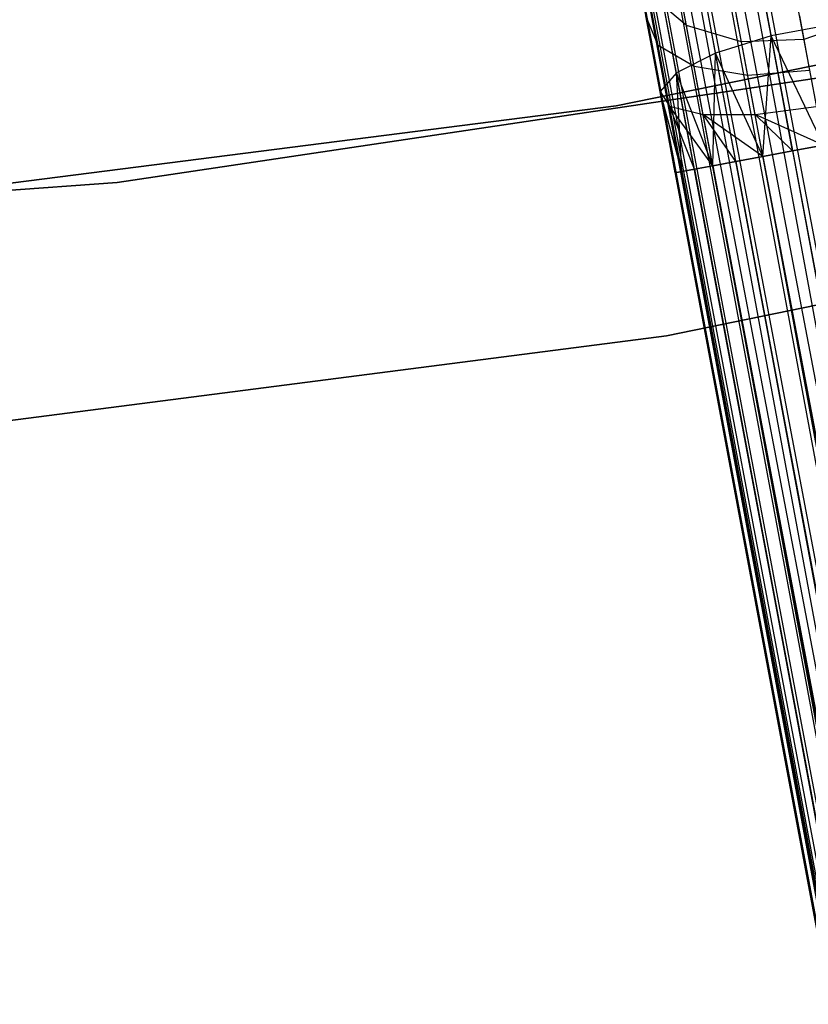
# Model space of a CAD drawing. Extents: x -189 to 189, y -189 to 189.
# Tile 347 of 591: x 6.21 to 11.4, y -67.05 to -60.55. Entities that reach past the tile are written whole.
import ezdxf

# ---------------------------------------------------------------- set-up
doc = ezdxf.new("R2010")
doc.units = 0
doc.header["$LTSCALE"] = 25.4
doc.layers.get('0').update_dxf_attribs({"linetype": 'CONTINUOUS'})

# ---------------------------------------------------------------- blocks, each defined once
blk = doc.blocks.new('CAMELEON-KENAI-C-12244_STL')
at = {"color": 0}
for p, q in [((7.9761, -42.5078, -8.5), (30.9892, -165.617, -8.5)), ((7.9761, -42.5078, -8.5), (30.9892, -165.617, -8.5)), ((7.9761, -42.5078, -10.5), (30.9892, -165.617, -10.5)), ((7.9761, -42.5078, -10.5), (30.9892, -165.617, -10.5)), ((30.5894, -165.6917, -10.4135), (7.5763, -42.5825, -10.4135)), ((7.5763, -42.5825, -10.4135), (30.9892, -165.617, -10.5)), ((30.5894, -165.6917, -10.4135), (7.5763, -42.5825, -10.4135)), ((7.5763, -42.5825, -8.5864), (30.4114, -165.725, -8.691)), ((7.5763, -42.5825, -8.5864), (30.4114, -165.725, -8.691)), ((7.5763, -42.5825, -10.4135), (30.9892, -165.617, -10.5)), ((7.7717, -42.546, -8.5219), (30.7848, -165.6552, -8.5219)), ((7.7717, -42.546, -8.5219), (30.7848, -165.6552, -8.5219)), ((7.7717, -42.546, -8.5219), (30.4114, -165.725, -8.691)), ((7.7717, -42.546, -8.5219), (30.4114, -165.725, -8.691)), ((7.7717, -42.546, -10.4781), (30.9892, -165.617, -10.5)), ((7.7717, -42.546, -10.4781), (30.9892, -165.617, -10.5)), ((30.5894, -165.6917, -10.4135), (7.2456, -42.6444, -10.1691)), ((30.5894, -165.6917, -10.4135), (7.2456, -42.6444, -10.1691)), ((30.2587, -165.7535, -10.1691), (7.2456, -42.6444, -10.1691)), ((30.2587, -165.7535, -10.1691), (7.2456, -42.6444, -10.1691)), ((7.2456, -42.6444, -8.8309), (30.1379, -165.7761, -9)), ((7.2456, -42.6444, -8.8309), (30.1379, -165.7761, -9)), ((30.5894, -165.6917, -10.4135), (7.3983, -42.6158, -10.309)), ((30.5894, -165.6917, -10.4135), (7.3983, -42.6158, -10.309)), ((30.4114, -165.725, -8.691), (7.3983, -42.6158, -8.691)), ((7.3983, -42.6158, -8.691), (30.1379, -165.7761, -9)), ((7.3983, -42.6158, -8.691), (30.1379, -165.7761, -9)), ((30.4114, -165.725, -8.691), (7.3983, -42.6158, -8.691)), ((30.0543, -165.7917, -9.809), (6.9985, -42.6906, -9.6045)), ((30.0543, -165.7917, -9.809), (6.9985, -42.6906, -9.3955)), ((30.0543, -165.7917, -9.809), (6.9985, -42.6906, -9.6045)), ((30.0543, -165.7917, -9.809), (6.9985, -42.6906, -9.3955)), ((30.0116, -165.7997, -9.3955), (6.9985, -42.6906, -9.3955)), ((30.0116, -165.7997, -9.3955), (6.9985, -42.6906, -9.3955)), ((30.2587, -165.7535, -10.1691), (7.0412, -42.6826, -9.809)), ((30.2587, -165.7535, -10.1691), (7.0412, -42.6826, -9.809)), ((30.0543, -165.7917, -9.809), (7.0412, -42.6826, -9.809)), ((30.0543, -165.7917, -9.809), (7.0412, -42.6826, -9.809)), ((30.0116, -165.7997, -9.3955), (7.0412, -42.6826, -9.191)), ((30.0116, -165.7997, -9.3955), (7.0412, -42.6826, -9.191)), ((30.1379, -165.7761, -9), (7.0412, -42.6826, -9.191)), ((30.1379, -165.7761, -9), (7.0412, -42.6826, -9.191)), ((30.2587, -165.7535, -10.1691), (7.1248, -42.6669, -10)), ((30.2587, -165.7535, -10.1691), (7.1248, -42.6669, -10)), ((30.1379, -165.7761, -9), (7.1248, -42.6669, -9)), ((30.1379, -165.7761, -9), (7.1248, -42.6669, -9)), ((11.1581, -60.6614, -158.6233), (11.0261, -59.9554, -158.9209)), ((11.1581, -60.6614, -158.6233), (11.0261, -59.9554, -158.9209)), ((10.7927, -60.7743, -158.7867), (10.6682, -60.1083, -159.0673)), ((10.7927, -60.7743, -158.7867), (10.6682, -60.1083, -159.0673)), ((14.6771, -60.1961, -167), (10.1381, -61.1235, -167)), ((10.1381, -61.1235, -168), (14.6771, -60.1961, -168)), ((14.6771, -60.1961, -167), (10.1381, -61.1235, -167)), ((10.1381, -61.1235, -168), (14.6771, -60.1961, -168)), ((10.5339, -60.904, -159.0852), (10.4231, -60.3113, -159.3349)), ((10.5339, -60.904, -159.0852), (10.4231, -60.3113, -159.3349)), ((10.6007, -60.5924, -160.5589), (10.3495, -60.3803, -160.3043)), ((10.4139, -60.7246, -160.0356), (10.3495, -60.3803, -160.3043)), ((10.6007, -60.5924, -160.5589), (10.3495, -60.3803, -160.3043)), ((10.4139, -60.7246, -160.0356), (10.3495, -60.3803, -160.3043)), ((10.6007, -60.5924, -160.5589), (10.5618, -60.3845, -160.8346)), ((10.6007, -60.5924, -160.5589), (10.5618, -60.3845, -160.8346)), ((10.4139, -60.7246, -160.0356), (10.3331, -60.5293, -159.6774)), ((10.4264, -61.0282, -159.4672), (10.3331, -60.5293, -159.6774)), ((10.4139, -60.7246, -160.0356), (10.3331, -60.5293, -159.6774)), ((10.4264, -61.0282, -159.4672), (10.3331, -60.5293, -159.6774)), ((10.9631, -60.7005, -160.7318), (10.9314, -60.5308, -160.9568)), ((10.9631, -60.7005, -160.7318), (10.9314, -60.5308, -160.9568)), ((11.345, -60.5296, -161), (11.3742, -60.6858, -160.7929)), ((11.345, -60.5296, -161), (11.3742, -60.6858, -160.7929)), ((11.7627, -60.551, -160.7318), (11.3742, -60.6858, -160.7929)), ((11.7627, -60.551, -160.7318), (11.3742, -60.6858, -160.7929)), ((10.9631, -60.7005, -160.7318), (10.6007, -60.5924, -160.5589)), ((10.6513, -60.8633, -160.3474), (10.6007, -60.5924, -160.5589)), ((10.9631, -60.7005, -160.7318), (10.6007, -60.5924, -160.5589)), ((10.6513, -60.8633, -160.3474), (10.6007, -60.5924, -160.5589)), ((11.5668, -60.585, -158.6233), (11.1581, -60.6614, -158.6233)), ((11.5668, -60.585, -158.6233), (11.1581, -60.6614, -158.6233)), ((11.1581, -60.6614, -158.6233), (10.7927, -60.7743, -158.7867)), ((11.1581, -60.6614, -158.6233), (10.7927, -60.7743, -158.7867)), ((11.3742, -60.6858, -160.7929), (10.9631, -60.7005, -160.7318)), ((11.3742, -60.6858, -160.7929), (10.9631, -60.7005, -160.7318)), ((11.1043, -61.4556, -158.5865), (11.1581, -60.6614, -158.6233)), ((11.1043, -61.4556, -158.5865), (11.1581, -60.6614, -158.6233)), ((11.2997, -61.4191, -158.5219), (11.1581, -60.6614, -158.6233)), ((11.2997, -61.4191, -158.5219), (11.1581, -60.6614, -158.6233)), ((11.5041, -61.3809, -158.5), (11.1581, -60.6614, -158.6233)), ((11.5041, -61.3809, -158.5), (11.1581, -60.6614, -158.6233)), ((11.3742, -60.6858, -160.7929), (11.4122, -60.8894, -160.634)), ((11.3742, -60.6858, -160.7929), (11.4122, -60.8894, -160.634)), ((10.6513, -60.8633, -160.3474), (10.4139, -60.7246, -160.0356)), ((10.4888, -61.1254, -159.8666), (10.4139, -60.7246, -160.0356)), ((10.6513, -60.8633, -160.3474), (10.4139, -60.7246, -160.0356)), ((10.4888, -61.1254, -159.8666), (10.4139, -60.7246, -160.0356)), ((11.0045, -60.9217, -160.5591), (10.9631, -60.7005, -160.7318)), ((11.0045, -60.9217, -160.5591), (10.9631, -60.7005, -160.7318)), ((10.7927, -60.7743, -158.7867), (10.5339, -60.904, -159.0852)), ((10.7927, -60.7743, -158.7867), (10.5339, -60.904, -159.0852)), ((10.7736, -61.5174, -158.8309), (10.7927, -60.7743, -158.7867)), ((10.7736, -61.5174, -158.8309), (10.7927, -60.7743, -158.7867)), ((10.9263, -61.4889, -158.691), (10.7927, -60.7743, -158.7867)), ((10.9263, -61.4889, -158.691), (10.7927, -60.7743, -158.7867)), ((11.1043, -61.4556, -158.5865), (10.7927, -60.7743, -158.7867)), ((11.1043, -61.4556, -158.5865), (10.7927, -60.7743, -158.7867)), ((11.0045, -60.9217, -160.5591), (10.6513, -60.8633, -160.3474)), ((10.7103, -61.1789, -160.2145), (10.6513, -60.8633, -160.3474)), ((11.0045, -60.9217, -160.5591), (10.6513, -60.8633, -160.3474)), ((10.7103, -61.1789, -160.2145), (10.6513, -60.8633, -160.3474)), ((11.4122, -60.8894, -160.634), (11.0045, -60.9217, -160.5591)), ((11.4122, -60.8894, -160.634), (11.0045, -60.9217, -160.5591)), ((11.4881, -60.9354, -160.5), (6.8472, -61.6286, -160.5)), ((6.8472, -61.6286, -170), (11.4881, -60.9354, -170)), ((6.8472, -61.6286, -170), (11.4881, -60.9354, -170)), ((11.4881, -60.9354, -160.5), (6.8472, -61.6286, -160.5)), ((10.5339, -60.904, -159.0852), (10.4264, -61.0282, -159.4672)), ((10.5339, -60.904, -159.0852), (10.4264, -61.0282, -159.4672)), ((10.5692, -61.5556, -159.191), (10.5339, -60.904, -159.0852)), ((10.6528, -61.54, -159), (10.5339, -60.904, -159.0852)), ((10.5692, -61.5556, -159.191), (10.5339, -60.904, -159.0852)), ((10.6528, -61.54, -159), (10.5339, -60.904, -159.0852)), ((10.7736, -61.5174, -158.8309), (10.5339, -60.904, -159.0852)), ((10.7736, -61.5174, -158.8309), (10.5339, -60.904, -159.0852)), ((11.0526, -61.1792, -160.4506), (11.0045, -60.9217, -160.5591)), ((11.0526, -61.1792, -160.4506), (11.0045, -60.9217, -160.5591)), ((10.5265, -61.5636, -159.3955), (10.4264, -61.0282, -159.4672)), ((10.5265, -61.5636, -159.6045), (10.4264, -61.0282, -159.4672)), ((10.5692, -61.5556, -159.809), (10.4264, -61.0282, -159.4672)), ((10.4264, -61.0282, -159.4672), (10.4888, -61.1254, -159.8666)), ((10.5692, -61.5556, -159.809), (10.4264, -61.0282, -159.4672)), ((10.5265, -61.5636, -159.6045), (10.4264, -61.0282, -159.4672)), ((10.5265, -61.5636, -159.3955), (10.4264, -61.0282, -159.4672)), ((10.5692, -61.5556, -159.191), (10.4264, -61.0282, -159.4672)), ((10.5692, -61.5556, -159.191), (10.4264, -61.0282, -159.4672)), ((10.4264, -61.0282, -159.4672), (10.4888, -61.1254, -159.8666)), ((10.1381, -61.1235, -167), (5.5425, -61.7091, -167)), ((5.5425, -61.7091, -168), (10.1381, -61.1235, -168)), ((10.1381, -61.1235, -167), (5.5425, -61.7091, -167)), ((5.5425, -61.7091, -168), (10.1381, -61.1235, -168)), ((10.1381, -61.1235, -167), (10.1381, -61.1235, -168)), ((10.1381, -61.1235, -167), (10.1381, -61.1235, -168)), ((10.7736, -61.5174, -160.1691), (10.4888, -61.1254, -159.8666)), ((10.4888, -61.1254, -159.8666), (10.7103, -61.1789, -160.2145)), ((10.6528, -61.54, -160), (10.4888, -61.1254, -159.8666)), ((10.7736, -61.5174, -160.1691), (10.4888, -61.1254, -159.8666)), ((10.6528, -61.54, -160), (10.4888, -61.1254, -159.8666)), ((10.5692, -61.5556, -159.809), (10.4888, -61.1254, -159.8666)), ((10.5692, -61.5556, -159.809), (10.4888, -61.1254, -159.8666)), ((10.4888, -61.1254, -159.8666), (10.7103, -61.1789, -160.2145)), ((11.0526, -61.1792, -160.4506), (11.4565, -61.1265, -160.5341)), ((11.0526, -61.1792, -160.4506), (11.4565, -61.1265, -160.5341)), ((11.1043, -61.4556, -160.4135), (10.7103, -61.1789, -160.2145)), ((10.7103, -61.1789, -160.2145), (11.0526, -61.1792, -160.4506)), ((10.9263, -61.4889, -160.309), (10.7103, -61.1789, -160.2145)), ((11.1043, -61.4556, -160.4135), (10.7103, -61.1789, -160.2145)), ((10.9263, -61.4889, -160.309), (10.7103, -61.1789, -160.2145)), ((10.7736, -61.5174, -160.1691), (10.7103, -61.1789, -160.2145)), ((10.7736, -61.5174, -160.1691), (10.7103, -61.1789, -160.2145)), ((10.7103, -61.1789, -160.2145), (11.0526, -61.1792, -160.4506)), ((11.5041, -61.3809, -160.5), (11.0526, -61.1792, -160.4506)), ((11.2997, -61.4191, -160.4781), (11.0526, -61.1792, -160.4506)), ((11.5041, -61.3809, -160.5), (11.0526, -61.1792, -160.4506)), ((11.2997, -61.4191, -160.4781), (11.0526, -61.1792, -160.4506)), ((11.1043, -61.4556, -160.4135), (11.0526, -61.1792, -160.4506)), ((11.1043, -61.4556, -160.4135), (11.0526, -61.1792, -160.4506)), ((11.5041, -61.3809, -158.5), (11.2997, -61.4191, -158.5219)), ((11.2997, -61.4191, -160.4781), (11.5041, -61.3809, -160.5)), ((11.2997, -61.4191, -160.4781), (11.5041, -61.3809, -160.5)), ((11.5041, -61.3809, -158.5), (11.2997, -61.4191, -158.5219)), ((11.1043, -61.4556, -158.5865), (10.9263, -61.4889, -158.691)), ((10.9263, -61.4889, -160.309), (11.1043, -61.4556, -160.4135)), ((10.9263, -61.4889, -160.309), (11.1043, -61.4556, -160.4135)), ((11.1043, -61.4556, -158.5865), (10.9263, -61.4889, -158.691)), ((11.2997, -61.4191, -158.5219), (11.1043, -61.4556, -158.5865)), ((11.1043, -61.4556, -160.4135), (11.2997, -61.4191, -160.4781)), ((11.1043, -61.4556, -160.4135), (11.2997, -61.4191, -160.4781)), ((11.2997, -61.4191, -158.5219), (11.1043, -61.4556, -158.5865)), ((11.1043, -61.4556, -158.5865), (29.176, -158.1307, -158.5865)), ((11.1043, -61.4556, -158.5865), (29.176, -158.1307, -158.5865)), ((11.1043, -61.4556, -158.5865), (28.8453, -158.1926, -158.8309)), ((11.1043, -61.4556, -158.5865), (28.8453, -158.1926, -158.8309)), ((11.1043, -61.4556, -160.4135), (28.998, -158.164, -160.309)), ((11.1043, -61.4556, -160.4135), (28.998, -158.164, -160.309)), ((11.1043, -61.4556, -160.4135), (29.3714, -158.0942, -160.4781)), ((11.1043, -61.4556, -160.4135), (29.3714, -158.0942, -160.4781)), ((11.2997, -61.4191, -158.5219), (29.176, -158.1307, -158.5865)), ((11.2997, -61.4191, -158.5219), (29.176, -158.1307, -158.5865)), ((11.2997, -61.4191, -160.4781), (29.3714, -158.0942, -160.4781)), ((11.2997, -61.4191, -160.4781), (29.3714, -158.0942, -160.4781)), ((10.6528, -61.54, -159), (10.5692, -61.5556, -159.191)), ((10.5692, -61.5556, -159.809), (10.6528, -61.54, -160)), ((10.5692, -61.5556, -159.809), (10.6528, -61.54, -160)), ((10.6528, -61.54, -159), (10.5692, -61.5556, -159.191)), ((10.7736, -61.5174, -158.8309), (10.6528, -61.54, -159)), ((10.6528, -61.54, -160), (10.7736, -61.5174, -160.1691)), ((10.6528, -61.54, -160), (10.7736, -61.5174, -160.1691)), ((10.7736, -61.5174, -158.8309), (10.6528, -61.54, -159)), ((10.6528, -61.54, -159), (28.6409, -158.2308, -159.191)), ((10.6528, -61.54, -159), (28.6409, -158.2308, -159.191)), ((10.6528, -61.54, -160), (28.7245, -158.2151, -160)), ((10.6528, -61.54, -160), (28.7245, -158.2151, -160)), ((10.9263, -61.4889, -158.691), (10.7736, -61.5174, -158.8309)), ((10.7736, -61.5174, -160.1691), (10.9263, -61.4889, -160.309)), ((10.7736, -61.5174, -160.1691), (10.9263, -61.4889, -160.309)), ((10.9263, -61.4889, -158.691), (10.7736, -61.5174, -158.8309)), ((10.7736, -61.5174, -158.8309), (28.8453, -158.1926, -158.8309)), ((10.7736, -61.5174, -158.8309), (28.8453, -158.1926, -158.8309)), ((10.7736, -61.5174, -158.8309), (28.6409, -158.2308, -159.191)), ((10.7736, -61.5174, -158.8309), (28.6409, -158.2308, -159.191)), ((10.7736, -61.5174, -160.1691), (28.7245, -158.2151, -160)), ((10.7736, -61.5174, -160.1691), (28.7245, -158.2151, -160)), ((10.7736, -61.5174, -160.1691), (28.998, -158.164, -160.309)), ((10.7736, -61.5174, -160.1691), (28.998, -158.164, -160.309)), ((10.9263, -61.4889, -158.691), (28.8453, -158.1926, -158.8309)), ((10.9263, -61.4889, -158.691), (28.8453, -158.1926, -158.8309)), ((10.9263, -61.4889, -160.309), (28.998, -158.164, -160.309)), ((10.9263, -61.4889, -160.309), (28.998, -158.164, -160.309)), ((10.5692, -61.5556, -159.191), (10.5265, -61.5636, -159.3955)), ((10.5265, -61.5636, -159.6045), (10.5692, -61.5556, -159.809)), ((10.5265, -61.5636, -159.6045), (10.5692, -61.5556, -159.809)), ((10.5692, -61.5556, -159.191), (10.5265, -61.5636, -159.3955)), ((10.5265, -61.5636, -159.3955), (28.5982, -158.2388, -159.6045)), ((10.5265, -61.5636, -159.3955), (28.5982, -158.2388, -159.6045)), ((10.5265, -61.5636, -159.6045), (28.5982, -158.2388, -159.6045)), ((10.5265, -61.5636, -159.6045), (28.5982, -158.2388, -159.6045)), ((10.5692, -61.5556, -159.191), (28.6409, -158.2308, -159.191)), ((10.5692, -61.5556, -159.191), (28.6409, -158.2308, -159.191)), ((10.5692, -61.5556, -159.191), (28.5982, -158.2388, -159.6045)), ((10.5692, -61.5556, -159.191), (28.5982, -158.2388, -159.6045)), ((10.5692, -61.5556, -159.809), (28.5982, -158.2388, -159.6045)), ((10.5692, -61.5556, -159.809), (28.5982, -158.2388, -159.6045)), ((10.5692, -61.5556, -159.809), (28.7245, -158.2151, -160)), ((10.5692, -61.5556, -159.809), (28.7245, -158.2151, -160)), ((6.8472, -61.6286, -160.5), (2.1672, -61.9688, -160.5)), ((2.1672, -61.9688, -170), (6.8472, -61.6286, -170)), ((2.1672, -61.9688, -170), (6.8472, -61.6286, -170)), ((6.8472, -61.6286, -160.5), (2.1672, -61.9688, -160.5)), ((6.8472, -61.6286, -170), (6.8472, -61.6286, -160.5)), ((6.8472, -61.6286, -170), (6.8472, -61.6286, -160.5)), ((10.4697, -62.6396, -160.5), (15.1211, -61.6832, -160.5)), ((15.1211, -61.6832, -170), (10.4697, -62.6396, -170)), ((10.4697, -62.6396, -160.5), (15.1211, -61.6832, -160.5)), ((15.1211, -61.6832, -170), (10.4697, -62.6396, -170)), ((5.7599, -63.2457, -160.5), (10.4697, -62.6396, -160.5)), ((10.4697, -62.6396, -170), (5.7599, -63.2457, -170)), ((5.7599, -63.2457, -160.5), (10.4697, -62.6396, -160.5)), ((10.4697, -62.6396, -170), (5.7599, -63.2457, -170)), ((10.4697, -62.6396, -160.5), (10.4697, -62.6396, -170)), ((10.4697, -62.6396, -160.5), (10.4697, -62.6396, -170))]:
    blk.add_line(p, q, dxfattribs=at)

msp = doc.modelspace()

# ---------------------------------------------------------------- block references
at = {"color": 0}
msp.add_blockref('CAMELEON-KENAI-C-12244_STL', (0, 0), dxfattribs=at)

doc.saveas('drawing.dxf')
